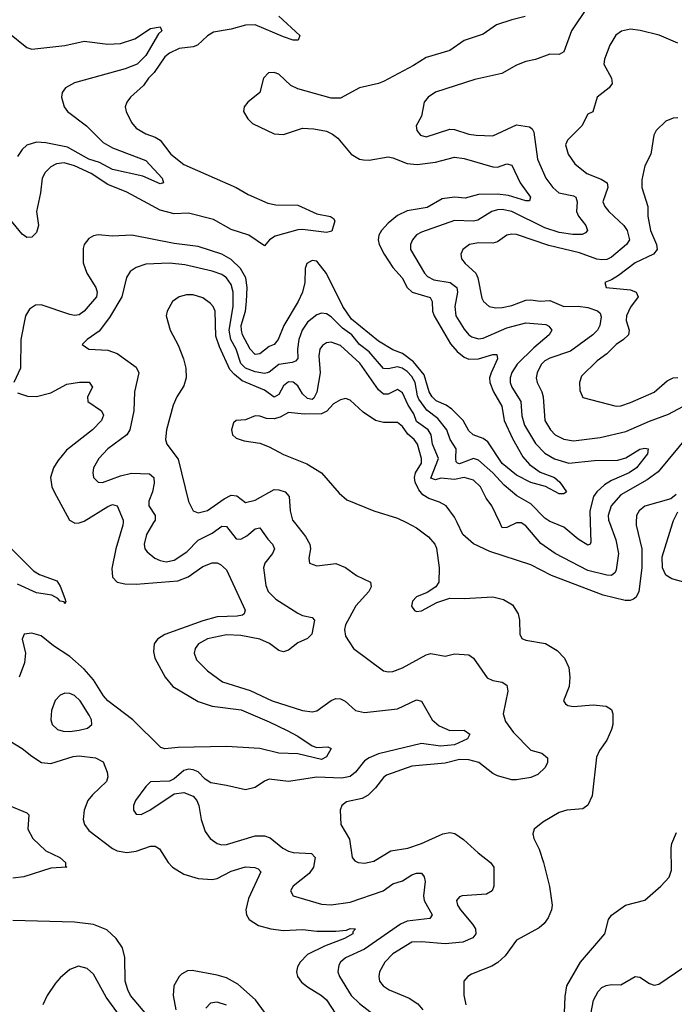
# Model space of a CAD drawing. Header units: inches. Extents: x 1843162 to 1959474, y 907081 to 1016326.
# Tile 446 of 656: x 1885099 to 1887854, y 977973 to 982117. Entities that reach past the tile are written whole.
import ezdxf

# ---------------------------------------------------------------- set-up
doc = ezdxf.new("R2010")
doc.units = ezdxf.units.IN
doc.header["$MEASUREMENT"] = 0
doc.layers.add('B8987', color=7, linetype='Continuous')
doc.layers.add('B8988', color=7, linetype='Continuous')

msp = doc.modelspace()

# ---------------------------------------------------------------- linework, layer by layer
at = {"layer": 'B8987', "color": 5}
for points, elevation in [([(1885534.4, 980000), (1885534, 979990), (1885503.5, 979890), (1885486.7, 979806.7), (1885490.1, 979770.1), (1885510.1, 979750.1), (1885542.2, 979742.2), (1885590, 979740.8), (1885764.9, 979755.1), (1885807.9, 979772.1), (1885870, 979815.7), (1885910, 979830.2), (1885930, 979830.2), (1885944.1, 979824.1), (1885970, 979801.6), (1886048.6, 979631.4), (1886043.4, 979616.6), (1886036.4, 979610), (1886014.1, 979605.9), (1885930, 979604), (1885870, 979587.1), (1885710.5, 979529.5), (1885678.9, 979510), (1885665, 979490), (1885661.9, 979458.1), (1885668.8, 979430), (1885712.1, 979350), (1885744.3, 979310), (1885850, 979247.3), (1885910, 979227.7), (1886031.6, 979211.6), (1886150, 979162.1), (1886224.7, 979124.7), (1886270, 979100.9), (1886330, 979060.2), (1886350, 979054.3), (1886396.5, 979056.5), (1886410.4, 979050), (1886390, 979014.7), (1886370, 979003.6), (1886270, 979026.6), (1886190, 979029.9), (1886110, 979049.9), (1885970, 979058.2), (1885766, 979054), (1885710, 979048.5), (1885693, 979053), (1885574.9, 979170), (1885470.6, 979250.6), (1885451.6, 979271.6), (1885410, 979337.7), (1885370, 979383), (1885310, 979435.9), (1885241.7, 979481.7), (1885190, 979523.5), (1885150, 979534.8), (1885118.8, 979530), (1885110.4, 979510), (1885123.5, 979450), (1885119.5, 979410), (1885097.6, 979350)], 520), ([(1885326.8, 980000), (1885330, 979998.2), (1885350, 979998.8), (1885353.6, 980000)], 520), ([(1885662.9, 980000), (1885633.2, 979950), (1885623.2, 979910), (1885626.7, 979890), (1885636.5, 979876.5), (1885668.7, 979850), (1885690, 979840.2), (1885715.2, 979835.2), (1885750, 979841.6), (1885802.7, 979877.3), (1885850, 979926.2), (1885910, 979955.3), (1885950, 979985.1), (1885970, 979984), (1886010, 979932.3), (1886030, 979930.8), (1886055.9, 979944.1), (1886090, 979973.5), (1886110, 979978.5), (1886143.8, 979930), (1886163.5, 979910), (1886171.6, 979890), (1886163.2, 979870), (1886131.3, 979830), (1886124.8, 979810), (1886134.8, 979734.8), (1886145.4, 979710), (1886177.7, 979677.7), (1886270, 979618.6), (1886290, 979609.3), (1886330, 979600.3), (1886339.6, 979590), (1886328.3, 979530), (1886310, 979512.5), (1886270, 979494.5), (1886230, 979463.7), (1886210, 979455.9), (1886190, 979461.6), (1886151.3, 979491.3), (1886110, 979509.4), (1886030, 979524.8), (1885970, 979528.1), (1885890, 979511.2), (1885851.7, 979490), (1885838.2, 979470), (1885833.6, 979450), (1885843.2, 979423.2), (1885890, 979376.1), (1885952.2, 979330), (1886070, 979293.9), (1886162, 979250), (1886290, 979209), (1886330, 979204.1), (1886350, 979208.6), (1886410, 979251.1), (1886430, 979259.2), (1886450, 979258.5), (1886468.5, 979248.5), (1886512.2, 979210), (1886550, 979200.7), (1886690, 979216.6), (1886770, 979254.6), (1886790, 979248), (1886835, 979170), (1886864.6, 979144.6), (1886910, 979124.7), (1886970, 979126.8), (1886993.5, 979110), (1886984.5, 979090), (1886930, 979065.4), (1886870, 979058.7), (1886790, 979071), (1886610, 979026.8), (1886569.5, 979010.5), (1886550, 978996.9), (1886512.5, 978950), (1886490, 978931.9), (1886455.6, 978924.4), (1886350, 978928.6), (1886230, 978910.5), (1886150, 978919.8), (1886130, 978912.5), (1886090, 978885.3), (1886050, 978874.8), (1885970, 978894.2), (1885904.4, 978904.4), (1885880.1, 978920.1), (1885850, 978950.8), (1885830, 978960.3), (1885810, 978962.4), (1885790, 978956.4), (1885750, 978921.6), (1885730, 978912.6), (1885650, 978909.6), (1885630, 978889.5), (1885586.5, 978830), (1885578.9, 978810), (1885578.4, 978790), (1885590, 978773.4), (1885610, 978772.2), (1885647.3, 978790), (1885750, 978858), (1885790, 978864.2), (1885829.1, 978849.1), (1885844.9, 978830), (1885853.4, 978810), (1885863.5, 978750), (1885879.8, 978699.8), (1885900.3, 978670), (1885930, 978650.2), (1885950, 978644.3), (1885970, 978645.7), (1886090, 978681.5), (1886130, 978682.5), (1886153.9, 978673.9), (1886207.5, 978630), (1886230, 978617.8), (1886250, 978611.9), (1886327.7, 978607.7), (1886342.8, 978590), (1886336.3, 978550), (1886317, 978523), (1886250.3, 978470), (1886238.7, 978450), (1886250.6, 978430), (1886370, 978394), (1886410, 978391.5), (1886490, 978402.8), (1886629, 978451), (1886670, 978480.2), (1886710, 978492.3), (1886750, 978517.3), (1886770, 978524.7), (1886790, 978524.2), (1886802.3, 978510), (1886805.4, 978490), (1886798.4, 978430), (1886802, 978410), (1886835.6, 978350), (1886825.9, 978334.1), (1886730, 978322.6), (1886702, 978310), (1886550, 978204.5), (1886471, 978169), (1886450.2, 978150), (1886442.8, 978137.2), (1886437.8, 978110), (1886445, 978090), (1886494.6, 978010), (1886530, 977975.6), (1886634.3, 977894.3)], 540), ([(1886255.8, 980000), (1886302.2, 979942.2), (1886320.6, 979910), (1886323.8, 979890), (1886316.4, 979850), (1886318.8, 979830), (1886350, 979818.7), (1886430, 979827.6), (1886470, 979811.4), (1886517.2, 979777.2), (1886575.8, 979750), (1886578.5, 979730), (1886568.4, 979710), (1886513.4, 979650), (1886471.1, 979570), (1886466.5, 979550), (1886470, 979522.8), (1886504.4, 979470), (1886630, 979376.5), (1886650, 979371.7), (1886670, 979373.8), (1886710, 979389.2), (1886810, 979444), (1886830, 979449.3), (1886890, 979438.3), (1886930, 979447.7), (1886990, 979443.2), (1887010, 979428.9), (1887066.2, 979346.2), (1887090, 979335.2), (1887130, 979329), (1887150, 979316.4), (1887153.7, 979290), (1887134.7, 979194.7), (1887143.6, 979163.6), (1887177.1, 979117.1), (1887250, 979042.6), (1887297, 979030), (1887320.2, 979010), (1887321.3, 978990), (1887311.1, 978970), (1887279.4, 978940.6), (1887250, 978927.5), (1887190, 978917), (1887170, 978918.2), (1887110, 978934.2), (1887090, 978944.1), (1887031.1, 978990), (1886990, 979002.1), (1886950, 979003.4), (1886890, 978987.8), (1886750, 978974.8), (1886642.8, 978937.2), (1886630, 978927.9), (1886596.2, 978883.8), (1886566.4, 978853.6), (1886540.5, 978839.5), (1886475.3, 978824.7), (1886454.9, 978810), (1886448.4, 978790), (1886450.3, 978730), (1886487.3, 978667.3), (1886499, 978590), (1886510, 978576.5), (1886524, 978570), (1886550, 978567.5), (1886590, 978575), (1886661.7, 978618.3), (1886733.6, 978630), (1886790.7, 978649.3), (1886879.6, 978690), (1886910, 978695.3), (1886931.2, 978691.2), (1886967, 978667), (1887029.1, 978610), (1887081.3, 978570), (1887094.4, 978550), (1887094.9, 978470), (1887088.5, 978450), (1887063.7, 978436.3), (1886962, 978430), (1886950, 978425.1), (1886937.8, 978410), (1886942.6, 978390), (1886954, 978370), (1887005.8, 978310), (1887017.1, 978290), (1887019.7, 978270), (1887007.2, 978252.8), (1886965, 978235), (1886890, 978227.4), (1886790, 978236.3), (1886750, 978233.8), (1886670, 978184.8), (1886635.6, 978150), (1886613.5, 978110), (1886610.2, 978090), (1886614.2, 978070), (1886629.1, 978050), (1886654.4, 978034.4), (1886739, 977999), (1886774.8, 977974.8), (1886796.5, 977950)], 560), ([(1886726.8, 980000), (1886770, 979978.4), (1886820.5, 979940.5), (1886846.4, 979910), (1886853, 979893), (1886865.3, 979810), (1886864, 979750), (1886850.5, 979729.5), (1886814.6, 979705.4), (1886770, 979687), (1886753, 979670), (1886748.9, 979648.9), (1886761, 979630), (1886770, 979625.5), (1886790, 979628.4), (1886855.6, 979664.4), (1886910, 979682.4), (1886970, 979680.3), (1887090, 979687.9), (1887136.2, 979676.2), (1887173.6, 979653.6), (1887196.7, 979616.7), (1887203.6, 979590), (1887204.2, 979530), (1887213, 979513), (1887230, 979505.5), (1887311.8, 979491.8), (1887362, 979462), (1887392.6, 979430), (1887410.3, 979390), (1887414.6, 979350), (1887411.6, 979310), (1887388.7, 979250), (1887397, 979237), (1887406.8, 979230), (1887430, 979226.4), (1887512.8, 979232.8), (1887567.2, 979227.2), (1887590, 979214), (1887595.2, 979195.2), (1887595.9, 979150), (1887590.2, 979130), (1887570, 979084.5), (1887539.2, 979040.8), (1887527.7, 979012.3), (1887508.3, 978850), (1887490, 978811.2), (1887470, 978796), (1887402, 978790), (1887370, 978780.5), (1887300.5, 978739.5), (1887264.9, 978710), (1887259.1, 978690), (1887263, 978670), (1887285.1, 978625.1), (1887303.7, 978570), (1887329.1, 978469.1), (1887340.3, 978390), (1887338, 978370), (1887323.2, 978336.8), (1887306.6, 978313.4), (1887285.7, 978294.3), (1887190, 978242.9), (1887142.9, 978177.1), (1887111.5, 978148.5), (1887086.3, 978133.7), (1887000.7, 978099.3), (1886985.5, 978090), (1886968.4, 978070), (1886969.1, 978010.9), (1886977.4, 977970)], 580), ([(1887694.4, 980000), (1887694.2, 979990), (1887718.3, 979890), (1887717.3, 979810), (1887704.6, 979710), (1887693.8, 979686.2), (1887682.6, 979677.4), (1887668, 979672), (1887647.4, 979672.6), (1887554.4, 979694.4), (1887337.3, 979777.3), (1887250, 979822.2), (1887077.8, 979877.8), (1887010, 979911.1), (1886965.1, 979950), (1886940.9, 980000)], 580), ([(1887581.7, 980000), (1887608.2, 979928.2), (1887619.9, 979870), (1887610, 979801.6), (1887605.4, 979790), (1887590, 979778), (1887570, 979779), (1887490, 979798.9), (1887353.4, 979870), (1887292.8, 979912.8), (1887230, 979985.9), (1887210, 979999.4), (1887190, 979999.5), (1887150, 979979.9), (1887130, 979978), (1887119.7, 980000)], 560), ([(1887500.1, 980000), (1887502.8, 979917.2), (1887500.5, 979910), (1887490, 979905.6), (1887450, 979930.7), (1887390, 979980.8), (1887342.1, 980000)], 540), ([(1887950, 979733.6), (1887843.5, 979763.5), (1887818.8, 979778.8), (1887804.2, 979810), (1887803.8, 979856.2), (1887848.8, 980000)], 580), ([(1885064.2, 979890), (1885157.7, 979797.7), (1885182.3, 979782.3), (1885255.7, 979755.7), (1885270, 979733.1), (1885290, 979680.5), (1885293.4, 979666.6), (1885290, 979658), (1885286.2, 979666.2), (1885270, 979669.2), (1885260.5, 979680.5), (1885234.5, 979694.5), (1885170, 979703.9), (1885090, 979740.7)], 480), ([(1885059.7, 979079.7), (1885110, 979049.5), (1885150, 979016.6), (1885191.1, 978991.1), (1885230, 978986.3), (1885324.9, 979015.1), (1885350, 979018.3), (1885418, 979010), (1885450, 978992.8), (1885467.6, 978950), (1885470.8, 978930), (1885465, 978910), (1885405.2, 978854.8), (1885386.1, 978830), (1885370.1, 978790), (1885366.4, 978750), (1885372.4, 978730), (1885390, 978704.6), (1885490, 978628.8), (1885510, 978618.2), (1885550, 978611.3), (1885590, 978617.9), (1885650, 978638.8), (1885670, 978637.7), (1885687.4, 978627.4), (1885723.9, 978570), (1885742.4, 978550), (1885790, 978520.9), (1885850, 978501.8), (1885910, 978497.4), (1885930, 978501.7), (1885990, 978533.6), (1886050, 978550.9), (1886089.2, 978549.2), (1886103.4, 978543.4), (1886113.7, 978530), (1886062.2, 978417.8), (1886051.6, 978370), (1886054.3, 978350), (1886065.2, 978330), (1886104.9, 978304.9), (1886156.3, 978290), (1886210, 978283.4), (1886290, 978287.9), (1886350, 978280.4), (1886430, 978280.6), (1886475.4, 978284.6), (1886490, 978291.7), (1886513, 978290), (1886502, 978278), (1886501.5, 978270), (1886466.5, 978250), (1886381.9, 978218.1), (1886310, 978182.8), (1886280.1, 978150), (1886268.8, 978130), (1886264.4, 978110), (1886268.7, 978090), (1886285.8, 978065.8), (1886310, 978045.9), (1886370, 978010.1), (1886390, 977991.6), (1886430, 977931.9)], 520), ([(1885055.3, 978810), (1885130, 978779), (1885137.6, 978770), (1885133.7, 978710), (1885155, 978670), (1885210, 978619), (1885268.9, 978590), (1885292.3, 978570), (1885292.4, 978552.4), (1885298, 978550), (1885230, 978545.7), (1885117.4, 978510), (1885070, 978503.7)], 480), ([(1887389.8, 977869.8), (1887394.5, 978005.5), (1887402.2, 978050), (1887459.8, 978150), (1887562.6, 978270), (1887577.6, 978330), (1887590, 978347.7), (1887649.7, 978390.3), (1887730, 978410.4), (1887798.4, 978470), (1887832.4, 978507.6), (1887842.8, 978537.2), (1887840.8, 978630), (1887844.5, 978650), (1887864.4, 978695.6)], 580), ([(1885649.9, 977909.9), (1885566.3, 978010), (1885553.9, 978033.9), (1885543.2, 978070), (1885542, 978170), (1885532.3, 978210), (1885505.8, 978250), (1885466.4, 978286.4), (1885410, 978308.2), (1885330, 978318.7), (1885070, 978325.3)], 520), ([(1887488.3, 977850), (1887514.7, 977990), (1887533.4, 978026.6), (1887550, 978043.5), (1887567.5, 978052.5), (1887590, 978056.8), (1887630, 978055.2), (1887690, 978090.2), (1887710, 978086.9), (1887750, 978060.7), (1887770, 978054), (1887790, 978057.5), (1887930, 978153.2)], 560), ([(1885531.3, 977910), (1885462.8, 978002.8), (1885410, 978099.6), (1885383.3, 978123.3), (1885347.1, 978132.9), (1885310, 978119.6), (1885270, 978084.7), (1885250, 978062.4), (1885215.6, 978010), (1885196.1, 977970)], 540), ([(1886130, 977939.5), (1886092.1, 977992.1), (1886016.9, 978056.9), (1885970, 978083.7), (1885930, 978096), (1885824.8, 978115.2), (1885806.2, 978113.8), (1885780.4, 978099.6), (1885770, 978089.8), (1885748.5, 978050), (1885745, 978010), (1885756.9, 977950)], 520), ([(1885970, 977969.1), (1885930, 977982.3), (1885902.7, 977977.3), (1885883.2, 977956.8)], 540)]:
    msp.add_lwpolyline(points, dxfattribs=dict(at, elevation=elevation))
at = {"layer": 'B8987', "color": 5, "elevation": 540}
msp.add_lwpolyline([(1885290, 979281.7), (1885270, 979274.3), (1885248.3, 979251.7), (1885233.1, 979210), (1885230.3, 979170.3), (1885236.4, 979150), (1885258, 979130), (1885282, 979122), (1885310, 979120.6), (1885350, 979127.1), (1885384.5, 979135.5), (1885403.6, 979150), (1885401.5, 979170), (1885391.7, 979190), (1885353.3, 979250), (1885330, 979272.9), (1885310, 979281)], close=True, dxfattribs=at)
at = {"layer": 'B8988', "color": 5}
for points, elevation in [([(1887490, 982172.3), (1887421.3, 982070), (1887390, 981981.3), (1887370, 981970.8), (1887330, 981971.4), (1887270, 981948.9), (1887230, 981940.8), (1887190, 981924.8), (1887128, 981890), (1887015.6, 981864.4), (1886850, 981812.3), (1886818.3, 981790), (1886801.7, 981770), (1886790.4, 981710), (1886767.4, 981670), (1886770.3, 981650), (1886786.7, 981630), (1886810, 981623.9), (1886910, 981656.1), (1886930, 981654.6), (1886990, 981635.2), (1887021, 981630), (1887090, 981627.9), (1887190, 981673.9), (1887245.6, 981665.6), (1887256.6, 981656.6), (1887262.6, 981642.6), (1887278.6, 981530), (1887313.9, 981450), (1887343, 981410), (1887368.4, 981388.4), (1887430, 981375.7), (1887439.7, 981370), (1887446.1, 981350), (1887442.3, 981310), (1887451.5, 981290), (1887482.7, 981250), (1887489.1, 981230), (1887480.7, 981219.3), (1887467.3, 981212.7), (1887427.7, 981212.3), (1887370, 981220.4), (1887310, 981240.5), (1887170, 981309.5), (1887130, 981317.8), (1887110, 981316.9), (1887086, 981310), (1887027.6, 981272.4), (1887010, 981268.7), (1886930, 981272.1), (1886790, 981222.4), (1886769.1, 981210.9), (1886752.2, 981190), (1886743.8, 981170), (1886743.5, 981150), (1886802.5, 981050), (1886815.3, 981035.3), (1886842.1, 981022.1), (1886910.6, 981010.6), (1886939.8, 980990), (1886942.3, 980970), (1886930.6, 980910), (1886935.5, 980870), (1886970, 980813.7), (1886990, 980790.2), (1887002.5, 980782.5), (1887030, 980774.1), (1887050, 980776.6), (1887150, 980819.2), (1887230, 980840.3), (1887313.3, 980833.3), (1887326.8, 980826.8), (1887339.6, 980810), (1887328.3, 980790), (1887263.7, 980736.3), (1887193.6, 980666.4), (1887170, 980631.4), (1887163.6, 980610), (1887164.2, 980590), (1887171.2, 980570), (1887208.2, 980510), (1887212.1, 980450), (1887223.4, 980410), (1887270, 980332.6), (1887310, 980292.2), (1887350, 980268), (1887410, 980249.6), (1887518.7, 980261.3), (1887617, 980263), (1887650, 980272.1), (1887710, 980309.1), (1887730, 980312.8), (1887744, 980310), (1887741.8, 980290), (1887695.5, 980230), (1887665, 980210), (1887590, 980177.4), (1887560.6, 980159.3), (1887528.4, 980130), (1887514.2, 980110), (1887498.5, 980050), (1887500.1, 980000)], 540), ([(1886190, 982132.1), (1886279, 982050), (1886270.8, 982030), (1886250, 982030.9), (1886210, 982045), (1886090, 982095.2), (1886050, 982093.1), (1885990, 982076.7), (1885915.6, 982064.4), (1885890, 982048), (1885847.6, 982010), (1885830, 982002.9), (1885770, 981994.7), (1885730, 981976.4), (1885710, 981960.9), (1885665.6, 981894.4), (1885641.1, 981870), (1885620.1, 981839.9), (1885566, 981790), (1885550.3, 981770), (1885543.1, 981750), (1885547.6, 981730), (1885570, 981683.8), (1885590, 981659.5), (1885630, 981635.9), (1885670, 981622.3), (1885690, 981610.2), (1885735.9, 981550), (1885790, 981507.8), (1886010, 981410.1), (1886060.8, 981380.8), (1886144.1, 981344.1), (1886177.7, 981337.7), (1886270, 981335.5), (1886350, 981299.8), (1886407.7, 981287.7), (1886419.9, 981279.9), (1886425.3, 981270), (1886413.3, 981226.7), (1886390, 981220.5), (1886290, 981234), (1886270, 981231.9), (1886174, 981205.9), (1886151.3, 981190), (1886130, 981164.7), (1886064.3, 981210), (1885990, 981233), (1885915.7, 981275.7), (1885810, 981302.1), (1885750, 981300.1), (1885690, 981315.4), (1885550, 981391.2), (1885470, 981423.6), (1885400.2, 981470), (1885330, 981501.4), (1885286, 981514), (1885254.9, 981510), (1885230, 981497.8), (1885206.5, 981473.5), (1885194.3, 981450), (1885187.5, 981387.5), (1885169.6, 981310), (1885178, 981250), (1885170, 981221.5), (1885150, 981200.9), (1885130, 981199.4), (1885110, 981214.4), (1885039.9, 981299.9)], 480), ([(1887227.3, 982130), (1887170, 982116.5), (1887105.5, 982094.5), (1887050, 982055.1), (1886970, 982028.7), (1886910, 981986.9), (1886810, 981958.1), (1886756.1, 981923.9), (1886630, 981856.3), (1886610, 981847.8), (1886530, 981829.8), (1886450, 981787), (1886410, 981787), (1886270, 981825.2), (1886240.3, 981840.3), (1886190, 981886.9), (1886170, 981895), (1886146.8, 981893.2), (1886125.4, 981870), (1886110.2, 981809.8), (1886059.5, 981770), (1886044.2, 981750), (1886041.1, 981730), (1886058.9, 981698.9), (1886079.7, 981679.7), (1886170, 981635.8), (1886210, 981633.4), (1886290, 981659.7), (1886337.8, 981657.8), (1886390, 981647.7), (1886415.5, 981635.5), (1886438, 981618), (1886494.4, 981550), (1886530, 981530.2), (1886546.6, 981526.6), (1886570, 981525.5), (1886650, 981538.9), (1886670, 981535.2), (1886730, 981510.9), (1886772.2, 981507.8), (1886850, 981516.9), (1886930, 981538.2), (1886970, 981532.2), (1887090, 981496.8), (1887110, 981496.6), (1887150, 981509.3), (1887170, 981504.4), (1887205.3, 981430), (1887249.1, 981370), (1887245.5, 981354.5), (1887230, 981354.6), (1887156.8, 981376.8), (1887110, 981383), (1887030, 981380.9), (1886974, 981366), (1886929.9, 981369.9), (1886877.4, 981362.6), (1886814.3, 981325.7), (1886730, 981311.9), (1886690, 981292.6), (1886650, 981260.7), (1886621.5, 981230), (1886610.7, 981210), (1886607.8, 981190), (1886611.8, 981170), (1886632.7, 981130), (1886670, 981073.6), (1886709.1, 981030), (1886730.6, 980990), (1886751.1, 980970), (1886827.2, 980947.2), (1886836, 980930), (1886836.2, 980890), (1886843.4, 980870), (1886912.3, 980752.3), (1886940.8, 980720.8), (1886970, 980696.6), (1886990, 980688.3), (1887030.3, 980689.7), (1887090, 980707.6), (1887107, 980707), (1887110.7, 980690), (1887083, 980630), (1887076.9, 980610), (1887077.4, 980590), (1887092.8, 980550), (1887128.2, 980490), (1887138.1, 980430), (1887173.7, 980353.7), (1887217.5, 980277.5), (1887244.8, 980244.8), (1887290, 980213), (1887350.1, 980190), (1887372.8, 980170), (1887401.1, 980130), (1887390, 980121), (1887370, 980121.7), (1887312.6, 980152.6), (1887250, 980168.9), (1887190, 980200.1), (1887129.3, 980249.3), (1887070, 980340.5), (1887050, 980354.7), (1887007.8, 980370), (1886990, 980387), (1886965.6, 980430), (1886917.6, 980477.6), (1886893.9, 980493.9), (1886852.4, 980512.4), (1886835.2, 980530), (1886822.4, 980550), (1886801.4, 980621.4), (1886756.2, 980676.2), (1886710, 980712.1), (1886670, 980727), (1886610, 980764), (1886495.9, 980855.9), (1886459.1, 980910), (1886390, 981049.1), (1886350, 981099.9), (1886330, 981103.4), (1886308.5, 981090), (1886300.6, 981070), (1886300.1, 981010), (1886290.1, 980970), (1886271.2, 980930), (1886211.5, 980830), (1886187.1, 980770), (1886169.7, 980750.3), (1886150, 980741.1), (1886110.3, 980709.7), (1886090, 980707.2), (1886070, 980729.8), (1886036.6, 980790), (1886032.2, 980810), (1886031.8, 980830), (1886050.2, 980890), (1886054.5, 980930), (1886056.9, 980990), (1886050.6, 981030), (1886029, 981070), (1885990, 981107.8), (1885950, 981129.9), (1885850, 981161.5), (1885750, 981175.1), (1885570.8, 981209.2), (1885490, 981205.2), (1885429.5, 981210.5), (1885410, 981207.1), (1885390, 981196.1), (1885371.1, 981170), (1885366.7, 981153.3), (1885366.4, 981093.6), (1885382.6, 981050), (1885419.1, 980990), (1885425.5, 980970), (1885422.7, 980950), (1885370, 980889.3), (1885350, 980874.6), (1885330, 980871.9), (1885310, 980875.9), (1885190, 980916.8), (1885165.4, 980914.6), (1885141.1, 980898.9), (1885123.9, 980870), (1885103.5, 980770), (1885102.6, 980650), (1885075.3, 980590)], 520), ([(1885050, 982064.2), (1885130, 982000.2), (1885150, 981992.2), (1885290, 982007.9), (1885370, 982026.5), (1885470, 982013.2), (1885524.2, 982015.8), (1885583.7, 982036.3), (1885650, 982079), (1885690, 982086), (1885697.1, 982070), (1885683.2, 982056.8), (1885630, 981965.5), (1885593.8, 981930), (1885543.8, 981910), (1885330, 981850.4), (1885292, 981830), (1885277.7, 981810), (1885275, 981790), (1885286.9, 981750), (1885300.7, 981730), (1885380.6, 981670), (1885450, 981600.2), (1885490, 981576.8), (1885630, 981524.2), (1885698.7, 981450), (1885704.7, 981430), (1885690, 981425.6), (1885617.6, 981457.6), (1885490, 981485.5), (1885435.8, 981515.8), (1885390, 981530.3), (1885300.3, 981580.3), (1885210, 981598.7), (1885170, 981600.6), (1885130, 981588.2), (1885109.1, 981570), (1885090, 981540.5)], 460), ([(1887870, 982017.2), (1887791.4, 982051.4), (1887711.3, 982071.3), (1887670, 982076.8), (1887631.8, 982068.2), (1887608.7, 982051.3), (1887583.2, 982010), (1887560.8, 981950), (1887558.5, 981930), (1887590.2, 981870), (1887592.3, 981847.7), (1887580.4, 981830), (1887529.2, 981790.8), (1887511.8, 981728.2), (1887490, 981719), (1887464.9, 981670), (1887404.7, 981610), (1887396.2, 981590), (1887407.3, 981550), (1887436.5, 981510), (1887486.3, 981470), (1887546, 981446), (1887571.5, 981430), (1887575, 981410), (1887553.9, 981350), (1887562.5, 981330), (1887579, 981310), (1887642, 981250), (1887656.4, 981230), (1887665.5, 981190), (1887653.4, 981170), (1887590, 981117), (1887570, 981108), (1887550, 981105.9), (1887529.1, 981109.1), (1887455.9, 981135.9), (1887327, 981167), (1887190, 981212.1), (1887170, 981214.3), (1887149.6, 981210.4), (1887110, 981182.4), (1887090, 981176.1), (1887030, 981177.4), (1886992.7, 981170), (1886964.6, 981150), (1886955.6, 981130), (1886959, 981110), (1886973.8, 981090), (1887019.5, 981050), (1887027.9, 981030), (1887044.7, 980944.7), (1887051.5, 980930), (1887074.9, 980910), (1887103.7, 980903.7), (1887130, 980904.8), (1887170, 980914.4), (1887230, 980936.8), (1887250, 980938.3), (1887290, 980931.5), (1887330, 980934.4), (1887390, 980910.1), (1887450, 980911.3), (1887490, 980905.4), (1887531.9, 980891.9), (1887542, 980882), (1887546.6, 980866.6), (1887541.1, 980830), (1887530.8, 980810), (1887511.5, 980790), (1887418.1, 980721.9), (1887330, 980691.7), (1887310, 980680.5), (1887294.2, 980665.8), (1887277.6, 980630), (1887273.2, 980610), (1887277.6, 980590), (1887297.5, 980550), (1887302.2, 980530), (1887309.5, 980430), (1887332.7, 980390), (1887352.4, 980370), (1887390, 980351.4), (1887430, 980343.9), (1887542.3, 980357.7), (1887650, 980383.8), (1887750, 980427.3), (1887830, 980456.3), (1887890, 980488.8)], 560), ([(1887870, 981704.2), (1887850, 981702.4), (1887819.1, 981690), (1887778, 981650), (1887768.5, 981630), (1887755.8, 981550), (1887730, 981502), (1887717.6, 981442.4), (1887718.3, 981410), (1887742.4, 981330), (1887743.6, 981290), (1887754.6, 981230), (1887779.3, 981170), (1887782.6, 981150), (1887767.3, 981130), (1887690, 981093.8), (1887619.5, 981040.5), (1887590, 981021.4), (1887562, 981010), (1887567.3, 980990), (1887670, 980979.3), (1887694.4, 980970), (1887702.2, 980950), (1887670, 980906.8), (1887652.9, 980870), (1887652.4, 980850), (1887664.3, 980810), (1887662, 980790), (1887641.3, 980770), (1887609.3, 980750), (1887570.1, 980709.9), (1887530, 980681.2), (1887464.2, 980615.8), (1887454.9, 980590), (1887456.3, 980556.3), (1887470, 980526.7), (1887610.2, 980490.2), (1887630, 980491.8), (1887670, 980505.3), (1887770, 980549.5), (1887823.9, 980596.1), (1887850, 980609.5), (1887870, 980610.1)], 580), ([(1887342.1, 980000), (1887330, 980004.8), (1887310, 980019.1), (1887250, 980078.9), (1887192.3, 980112.3), (1887138.1, 980158.1), (1887090.9, 980210), (1887030, 980262.7), (1887010, 980269.9), (1886950, 980247.8), (1886942.6, 980250), (1886936.3, 980256.3), (1886934.7, 980270), (1886936.3, 980310), (1886911.4, 980350), (1886896.9, 980390), (1886858.8, 980438.8), (1886813.4, 980473.4), (1886779.9, 980519.9), (1886773.3, 980533.3), (1886764.4, 980590), (1886750, 980614.8), (1886730, 980636.1), (1886708.6, 980650), (1886690, 980655), (1886650, 980646.8), (1886630, 980648.6), (1886570, 980719.2), (1886529, 980749), (1886496.8, 980790), (1886458.4, 980818.4), (1886410, 980866.6), (1886390, 980878.5), (1886370, 980880.9), (1886350, 980874), (1886310, 980844), (1886288.2, 980810), (1886273.6, 980770), (1886268.2, 980730), (1886269.6, 980690.4), (1886259.9, 980680.1), (1886245.9, 980674.1), (1886190, 980665.9), (1886150, 980633), (1886140.4, 980630), (1886130, 980627.9), (1886090, 980635.2), (1886050.4, 980650.4), (1886029.5, 980669.5), (1886009.9, 980730), (1885987.7, 980770), (1885980.9, 980810), (1885997.8, 980910), (1885997.6, 980970), (1885990, 981002.2), (1885970, 981030.4), (1885950, 981044.9), (1885910, 981058.9), (1885794.9, 981085.1), (1885730, 981092.4), (1885630, 981088.4), (1885590, 981074.2), (1885563.7, 981056.3), (1885548.8, 981031.2), (1885528.8, 980950), (1885477, 980863), (1885433.9, 980806.1), (1885383, 980770), (1885362.8, 980750), (1885390.4, 980730.4), (1885470, 980726.5), (1885510, 980712.2), (1885590, 980654), (1885600.6, 980630), (1885582.3, 980550), (1885580.1, 980470), (1885563.1, 980390), (1885550, 980369.8), (1885470.2, 980310), (1885433, 980270), (1885410.2, 980230), (1885406.9, 980210), (1885410.3, 980190), (1885430, 980170.3), (1885448.4, 980168.4), (1885523.3, 980196.7), (1885570, 980207.6), (1885645.6, 980205.6), (1885664.5, 980190), (1885665.8, 980165.8), (1885658.2, 980130), (1885642.8, 980090), (1885642.3, 980070), (1885669.4, 980030), (1885668.9, 980010), (1885662.9, 980000)], 540), ([(1887119.7, 980000), (1887086.9, 980070), (1887062.8, 980102.8), (1887038.6, 980150), (1887010, 980178.8), (1886970.3, 980190.3), (1886930, 980181.5), (1886872.5, 980187.5), (1886850, 980180.5), (1886830, 980186.6), (1886862, 980270), (1886837.4, 980330), (1886830.6, 980370), (1886818.7, 980390), (1886770, 980425.2), (1886758, 980458), (1886733.9, 980493.9), (1886710, 980546.5), (1886690, 980560.2), (1886650, 980540.5), (1886630, 980540.8), (1886610, 980559.5), (1886530.6, 980670.6), (1886450, 980745.2), (1886410, 980758.8), (1886390, 980756.3), (1886373.9, 980746.1), (1886362.8, 980730), (1886357.8, 980702.2), (1886364.1, 980630), (1886350, 980549.7), (1886336.7, 980523.3), (1886330, 980518.7), (1886310, 980522.5), (1886290, 980541.9), (1886270, 980575.2), (1886250, 980591), (1886230, 980592.1), (1886210, 980575.4), (1886190, 980539.9), (1886170, 980527.8), (1886130, 980557), (1886036.2, 980596.2), (1886002.8, 980622.8), (1885984.1, 980644.1), (1885940, 980740), (1885924.6, 980784.6), (1885921.6, 980890), (1885913.8, 980910), (1885902.4, 980922.4), (1885870, 980945.5), (1885830, 980958.5), (1885801.7, 980958.3), (1885770, 980950.9), (1885742, 980930), (1885719.5, 980890), (1885716.4, 980870), (1885732.4, 980810), (1885766.2, 980746.2), (1885789.3, 980689.3), (1885798.6, 980650), (1885800.2, 980610), (1885790, 980576.2), (1885760.2, 980530), (1885745.8, 980494.2), (1885717.1, 980390), (1885713.2, 980350), (1885719.1, 980330), (1885766.4, 980266.4), (1885809.3, 980089.3), (1885829.3, 980049.3), (1885850, 980041.5), (1885890, 980051.1), (1885959.7, 980100.3), (1885990, 980115.3), (1886013.1, 980113.1), (1886050, 980084.8), (1886090, 980094.6), (1886170, 980139.4), (1886190, 980138.7), (1886217, 980130), (1886233.8, 980110), (1886237.1, 980050), (1886247.8, 980010), (1886255.8, 980000)], 560), ([(1885090, 980546), (1885132.3, 980532.3), (1885170, 980530.2), (1885230, 980546), (1885297.6, 980582.4), (1885351.1, 980591.1), (1885391.2, 980591.2), (1885405.2, 980570), (1885384.5, 980530), (1885386.7, 980510), (1885443.6, 980470), (1885452.3, 980452.3), (1885443.5, 980430), (1885405.5, 980390), (1885295.7, 980304.3), (1885259.5, 980260.5), (1885242, 980230), (1885229.3, 980190), (1885235, 980150), (1885244.2, 980130), (1885309.2, 980010), (1885326.8, 980000)], 520), ([(1886940.9, 980000), (1886930, 980022.7), (1886894, 980070), (1886865.7, 980085.7), (1886821.2, 980101.2), (1886796.3, 980116.3), (1886778.6, 980138.6), (1886763.7, 980170), (1886760.9, 980190), (1886765.5, 980210), (1886790.7, 980250), (1886790.7, 980270), (1886773.2, 980330), (1886760.2, 980350), (1886732.5, 980372.5), (1886710, 980403.9), (1886690, 980421), (1886630, 980420.7), (1886596.8, 980430), (1886545.4, 980465.4), (1886490, 980516), (1886470, 980522.7), (1886450, 980517.2), (1886420.4, 980499.6), (1886391.5, 980468.5), (1886370, 980458), (1886297.1, 980457.1), (1886230, 980463.5), (1886195.9, 980444.1), (1886170, 980436.5), (1886138.3, 980438.3), (1886110, 980448), (1886090, 980449.6), (1886050, 980432), (1886010, 980429.2), (1885999.8, 980420.2), (1885990.7, 980390), (1885994.8, 980370), (1886010, 980354.8), (1886044.7, 980344.7), (1886110, 980334.9), (1886150, 980319.3), (1886210, 980286.3), (1886307.3, 980247.3), (1886369.4, 980209.4), (1886444, 980124), (1886476.4, 980096.4), (1886590, 980049), (1886690, 980018.4), (1886726.8, 980000)], 580), ([(1887915.2, 980370), (1887786.5, 980213.5), (1887740.4, 980179.6), (1887630, 980116.9), (1887589, 980070), (1887576.4, 980030), (1887578, 980010), (1887581.7, 980000)], 560), ([(1887862, 980118), (1887839.3, 980100.7), (1887730, 980069.8), (1887706.8, 980050), (1887695.2, 980030), (1887694.4, 980000)], 580), ([(1885353.6, 980000), (1885370, 980005.5), (1885470, 980068.2), (1885490, 980076.1), (1885510, 980070.3), (1885534.8, 980010), (1885534.4, 980000)], 520), ([(1887848.8, 980000), (1887851.5, 980008.5), (1887870, 980046)], 580)]:
    msp.add_lwpolyline(points, dxfattribs=dict(at, elevation=elevation))

doc.saveas('drawing.dxf')
